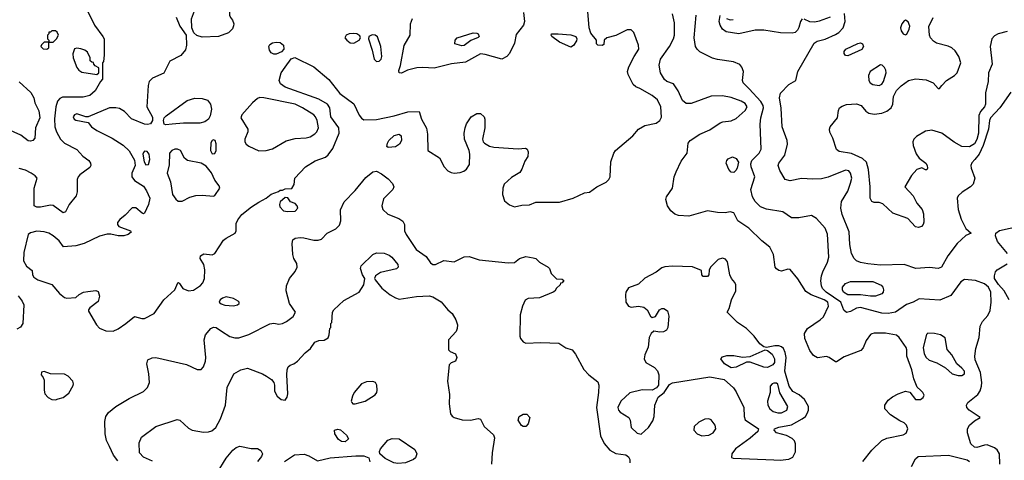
# Model space of a CAD drawing. Extents: x 1173029 to 1307123, y 522559 to 678521.
# Tile 260 of 623: x 1250048 to 1257903, y 582245 to 585759. Entities that reach past the tile are written whole.
import ezdxf

# ---------------------------------------------------------------- set-up
doc = ezdxf.new("R2010")
doc.units = 0

msp = doc.modelspace()

# ---------------------------------------------------------------- linework, layer by layer
at = {"layer": '0CON10XD'}
for points in [[(1251505, 585618.1), (1251461.7, 585631.7), (1251438.8, 585655), (1251421.2, 585695), (1251418.8, 585765), (1251458.7, 585871.3), (1251485, 585897.1), (1251575, 585923.1), (1251615, 585925.7), (1251685, 585916), (1251713.6, 585893.6), (1251720, 585875), (1251723.3, 585795), (1251730, 585775), (1251746.7, 585755), (1251756.1, 585726.1), (1251755, 585710), (1251746.7, 585685), (1251715, 585653.3), (1251635, 585624.4), (1251505, 585618.1)], [(1250591.4, 585825), (1250645, 585714.2), (1250712.9, 585625), (1250721.4, 585605), (1250721.2, 585475), (1250717.5, 585425), (1250710, 585415), (1250710, 585285), (1250693, 585267), (1250649.4, 585190.6), (1250607.5, 585155), (1250555, 585141.8), (1250388.6, 585141.4), (1250369.6, 585130.4), (1250351.2, 585108.8), (1250337.9, 585065), (1250327.4, 584967.4), (1250329.6, 584905), (1250342.3, 584865), (1250375.2, 584805.2), (1250405, 584772.9), (1250504.8, 584724.8), (1250551, 584671), (1250598.9, 584635), (1250614.4, 584615), (1250615.6, 584595), (1250609.2, 584580.8), (1250528.8, 584521.2), (1250514.3, 584505), (1250507, 584483), (1250505.6, 584385), (1250498.1, 584355), (1250443.9, 584286.1), (1250415, 584226), (1250395, 584218), (1250315, 584276), (1250295, 584280), (1250215, 584263.8), (1250183.9, 584263.9), (1250163.9, 584273.9), (1250163.8, 584415), (1250186.7, 584495), (1250172.7, 584512.7), (1250141.2, 584535), (1250095, 584557.9), (1250045, 584572.7)], [(1250795, 583274.4), (1250835, 583294.2), (1250895, 583335.6), (1250965, 583392.5), (1251022.5, 583375), (1251045, 583375.5), (1251120.8, 583415), (1251198.9, 583525), (1251286, 583605), (1251309.3, 583660.7), (1251315, 583663.3), (1251323.3, 583655), (1251348.8, 583615), (1251395, 583596.9), (1251435, 583601.1), (1251491.5, 583638.5), (1251509.2, 583660.8), (1251522.9, 583695), (1251525.4, 583765), (1251516.7, 583805), (1251488.1, 583855), (1251491.4, 583875), (1251517.6, 583892.4), (1251584.4, 583884.4), (1251605, 583893.3), (1251675, 583999.5), (1251695, 584016.5), (1251766, 584055), (1251774.2, 584075), (1251775.6, 584134.4), (1251788, 584162), (1251819.2, 584205), (1251898.6, 584265), (1251955, 584304.5), (1252015.5, 584334.5), (1252055, 584366), (1252111.7, 584388.3), (1252125, 584400), (1252145, 584400), (1252165, 584410), (1252218.3, 584411.7), (1252237, 584443), (1252244, 584495), (1252329.2, 584585), (1252405, 584633.3), (1252486.6, 584663.4), (1252509.3, 584680.7), (1252547.5, 584732.5), (1252596.6, 584855), (1252594.1, 584895), (1252529.7, 584985), (1252523.8, 585055), (1252503.5, 585085), (1252435, 585124.1), (1252165, 585221.8), (1252128.3, 585248.3), (1252119.5, 585275), (1252135.4, 585335), (1252165, 585378.9), (1252214.7, 585445.3), (1252243.6, 585456.4), (1252395, 585382.7), (1252515, 585282.2), (1252601.2, 585171.2), (1252715, 585088.7), (1252756.4, 584996.4), (1252775, 584972.9), (1252795, 584959.6), (1252895, 584962.7), (1253035, 584991.2), (1253145, 585024), (1253235, 585027.5), (1253254.3, 584965), (1253294.3, 584894.3), (1253300.8, 584845), (1253303.3, 584715), (1253396.7, 584656.7), (1253434.5, 584584.5), (1253463.1, 584553.1), (1253489.2, 584539.2), (1253515, 584533.8), (1253560.9, 584539.1), (1253590.6, 584549.4), (1253613.8, 584566.2), (1253635.5, 584605), (1253640, 584685), (1253634.5, 584715), (1253597.5, 584805), (1253595.4, 584854.6), (1253601.5, 584895), (1253612.6, 584927.4), (1253650.8, 584985), (1253695, 585011.9), (1253725, 585011.4), (1253752.9, 584985), (1253759.4, 584965), (1253758.6, 584895), (1253740, 584805), (1253746, 584785), (1253755.8, 584775), (1253795, 584750.9), (1253831.9, 584741.9), (1254025, 584728.1), (1254084, 584734), (1254096.7, 584725), (1254105.7, 584705.7), (1254101.7, 584668.3), (1254078.3, 584631.7), (1254054.3, 584565.7), (1254038.8, 584541.2), (1253970.9, 584499.1), (1253914.3, 584445.7), (1253902, 584415), (1253900, 584365), (1253915, 584313.3), (1253955, 584282), (1253995, 584266), (1254055, 584280), (1254115, 584282), (1254166.1, 584303.9), (1254355, 584303.5), (1254462.5, 584335), (1254555, 584376.7), (1254595, 584382.5), (1254652.5, 584425), (1254727.3, 584462.7), (1254748.8, 584485), (1254758, 584505), (1254764, 584625), (1254788.6, 584695), (1254802.5, 584715), (1254938.3, 584831.7), (1254984.2, 584885.8), (1255035, 584916), (1255126.4, 584933.6), (1255154.5, 584955.5), (1255168.5, 584981.5), (1255163.8, 585065), (1255135, 585118.5), (1255095, 585154.6), (1254995, 585209.5), (1254962.4, 585222.4), (1254942.4, 585242.4), (1254902.4, 585322.4), (1254897.1, 585345), (1254908.3, 585381.7), (1254950, 585465), (1254988.6, 585525), (1254985.7, 585555), (1254947.4, 585657.4), (1254925, 585679.2), (1254895, 585677.1), (1254805, 585631.9), (1254732.5, 585615), (1254710, 585595), (1254708.3, 585561.7), (1254695, 585552.5), (1254660, 585555), (1254650, 585565), (1254650, 585595), (1254605, 585650), (1254590.5, 585695), (1254581.1, 585825)], [(1254067.5, 585815), (1254076.2, 585745), (1254066.2, 585715), (1254009.4, 585640.6), (1253995, 585572.5), (1253955, 585490), (1253935, 585466.2), (1253895, 585443.8), (1253762.1, 585482.1), (1253725, 585485.9), (1253605, 585420.9), (1253494.3, 585405.7), (1253355, 585373.1), (1253265, 585378.5), (1253216, 585374), (1253143.3, 585355), (1253095, 585331.4), (1253076.7, 585335), (1253072.7, 585352.7), (1253086.5, 585393.5), (1253116.6, 585553.4), (1253164.4, 585635), (1253167.1, 585725), (1253182.7, 585767.3)], [(1255203.8, 584325), (1255208, 584345), (1255255.8, 584415), (1255269.4, 584505), (1255284.4, 584545), (1255325, 584630), (1255373.8, 584695), (1255382, 584775), (1255396, 584795), (1255475, 584846.7), (1255555, 584880.5), (1255635, 584936.4), (1255657.5, 584945), (1255725, 584951.5), (1255765, 584969.6), (1255836.4, 585035), (1255850.8, 585065), (1255835, 585090), (1255805, 585109.6), (1255725, 585138.5), (1255655, 585151.9), (1255565, 585148.9), (1255405, 585089.4), (1255365, 585090), (1255335.5, 585115.5), (1255301.5, 585191.5), (1255263.3, 585246.7), (1255210, 585265), (1255190.9, 585280.9), (1255161.4, 585335), (1255150, 585395), (1255161.1, 585445), (1255231.8, 585545), (1255264.5, 585605), (1255272.1, 585635), (1255271.9, 585735), (1255255.6, 585805)], [(1257795.9, 583585.9), (1257775.9, 583625.9), (1257745, 583652.5), (1257672.2, 583677.8), (1257585, 583687.5), (1257555, 583667.1), (1257475, 583558.8), (1257389.3, 583520.7), (1257225, 583532), (1257176, 583505), (1257123.4, 583486.6), (1257035, 583427.3), (1256975.4, 583415.4), (1256925, 583419.1), (1256755, 583463.4), (1256725, 583458.9), (1256675, 583430.5), (1256645, 583424.3), (1256623.3, 583443.3), (1256599.4, 583505), (1256480.7, 583585), (1256453.3, 583615), (1256444.6, 583635), (1256439.6, 583675), (1256443.5, 583715), (1256455, 583747.5), (1256491.5, 583825), (1256502.1, 583865), (1256492, 584048), (1256472.7, 584095), (1256405, 584172.5), (1256364.1, 584195.9), (1256265, 584178.8), (1256205, 584177.5), (1256137, 584227), (1256005, 584248.1), (1255958.8, 584265), (1255915, 584308), (1255894.3, 584345), (1255880, 584405), (1255912.5, 584505), (1255882.5, 584585), (1255881.2, 584608.8), (1255888.8, 584635), (1255948, 584695), (1255963.8, 584725), (1255956.2, 584926.2), (1255961.1, 584975), (1255982.7, 585055), (1255978.7, 585075), (1255961.1, 585105), (1255867, 585207), (1255818.5, 585255), (1255814.5, 585275), (1255823.1, 585345), (1255810.3, 585380.3), (1255792.4, 585402.4), (1255743.7, 585423.7), (1255615, 585440.4), (1255575, 585452.7), (1255475, 585503.1), (1255453, 585523), (1255440, 585545), (1255428.9, 585615), (1255445.8, 585795)], [(1256290, 585765), (1256276, 585745), (1256264.5, 585695.5), (1256253.6, 585676.4), (1256235, 585657.5), (1256209.3, 585650.7), (1256116.4, 585653.6), (1255985, 585676.2), (1255915.4, 585674.6), (1255785, 585647.1), (1255683.2, 585663.2), (1255654.5, 585684.5), (1255637.5, 585715), (1255629.2, 585745), (1255635, 585792.5)], [(1256122, 585052), (1256108.6, 585135), (1256117.9, 585172.1), (1256185, 585240.8), (1256240, 585275), (1256256.7, 585345), (1256387.3, 585572.7), (1256411.2, 585588.8), (1256475, 585604.5), (1256555, 585640), (1256582.1, 585657.9), (1256616.9, 585695), (1256634.2, 585745), (1256627, 585807)], [(1251297.9, 585777.9), (1251325, 585707.5), (1251376.2, 585635), (1251380, 585555), (1251370.3, 585519.7), (1251335, 585474.2), (1251245, 585429.2), (1251197, 585333), (1251108.2, 585291.8), (1251081.1, 585265), (1251072.9, 585235), (1251063.5, 585065), (1251107.7, 584982.3), (1251108, 584955), (1251092.5, 584927.5), (1251068.1, 584921.9), (1251045, 584924.5), (1250939.2, 584969.2), (1250885, 585025.8), (1250845, 585050), (1250816.4, 585056.4), (1250764.6, 585055.4), (1250595, 584984), (1250575, 584984), (1250505, 585007.8), (1250485, 585000.8), (1250474.5, 584985), (1250482.9, 584965), (1250495, 584957.8), (1250595, 584940), (1250621.2, 584905), (1250663.7, 584873.7), (1250785, 584812.9), (1250875, 584758.8), (1250922.2, 584712.2), (1250965, 584638.9), (1250968.5, 584595), (1250944.1, 584535), (1250941.8, 584505), (1250965, 584476), (1251035, 584430), (1251060.9, 584395), (1251085.4, 584335), (1251076.7, 584285), (1251045, 584216.2), (1251035, 584211.2), (1251025, 584216.2), (1250975, 584259.2), (1250945, 584258.1), (1250890.5, 584199.5), (1250846, 584165), (1250829.5, 584140.5), (1250828.8, 584125), (1250839.5, 584109.5), (1250932.5, 584075), (1250937.5, 584065), (1250914.2, 584045.8), (1250880, 584035), (1250835, 584034.4), (1250775, 584046.9), (1250745, 584046.9), (1250685, 584033.1), (1250563.8, 583975), (1250495, 583955.6), (1250398, 583948), (1250364.4, 583995), (1250315, 584035.6), (1250281.2, 584055), (1250245, 584065.5), (1250185, 584071.5), (1250135, 584058.6), (1250115.7, 584044.3), (1250082.7, 583902.7), (1250080, 583835), (1250101.7, 583791.7), (1250148.3, 583758.3), (1250150, 583725), (1250162.5, 583705), (1250192.5, 583685), (1250305, 583646), (1250365.5, 583575), (1250405, 583543.1), (1250425, 583538.6), (1250495, 583542.5), (1250523.9, 583566.1), (1250557.5, 583585), (1250592, 583592), (1250655, 583600), (1250675, 583591.2), (1250684.3, 583555), (1250675, 583510), (1250608.3, 583461.7), (1250596.7, 583445), (1250596.7, 583435), (1250661.5, 583325), (1250685, 583299.4), (1250735, 583276.5), (1250795, 583274.4)], [(1255687.5, 585767.5), (1255715, 585757.5), (1255739.3, 585760.7)], [(1256515, 585780), (1256425.8, 585745.8), (1256391.1, 585738.9), (1256351.7, 585741.7), (1256305, 585763.8)], [(1257925, 585664.7), (1257855, 585645.9), (1257825, 585630), (1257803.6, 585606.4), (1257790, 585545), (1257805.5, 585405), (1257775.6, 585334.4), (1257772.9, 585265), (1257751.5, 585175), (1257753.8, 585085), (1257745.4, 585065), (1257714.1, 585025.9), (1257700.7, 584995), (1257697.1, 584855), (1257685, 584804.4), (1257665, 584767.7), (1257625, 584744.7), (1257565, 584747.9), (1257503.2, 584783.2), (1257405, 584854.6), (1257325, 584877.3), (1257275, 584870.9), (1257201.9, 584828.1), (1257180.9, 584805), (1257172.9, 584785), (1257175, 584756.7), (1257198.9, 584688.9), (1257225, 584653.8), (1257276.2, 584615), (1257288.8, 584595), (1257291.2, 584575), (1257285, 584562.5), (1257275, 584560), (1257245, 584576.2), (1257205, 584564.2), (1257161.5, 584515), (1257108.8, 584425), (1257174.5, 584355), (1257205, 584296.2), (1257248, 584245), (1257259.5, 584209.5), (1257260, 584145), (1257255.9, 584124.1), (1257241.7, 584108.3), (1257217.5, 584102.5), (1257195, 584108), (1257133.2, 584173.2), (1257014.4, 584214.4), (1256935, 584291.2), (1256905, 584301.2), (1256865, 584300), (1256845, 584309.2), (1256832.9, 584335), (1256833.5, 584425), (1256819.4, 584565), (1256802.8, 584622.8), (1256772.9, 584652.9), (1256685, 584692.2), (1256585, 584707.5), (1256565, 584722.5), (1256535, 584813.3), (1256510.7, 584860.7), (1256507.1, 584885), (1256514.6, 584905.4), (1256573, 584977), (1256580, 585035), (1256588, 585055), (1256609.8, 585070.2), (1256645, 585082.9), (1256725, 585087.1), (1256760, 585075), (1256798.3, 585028.3), (1256822.7, 585012.7), (1256865, 585006.6), (1256925, 585013), (1256965, 585027.9), (1256999.6, 585055), (1257013.1, 585085), (1257019.6, 585145), (1257043.5, 585195), (1257079.1, 585230.9), (1257137.4, 585272.6), (1257195, 585287.5), (1257279.1, 585279.1), (1257336, 585255), (1257375, 585210), (1257385, 585210), (1257405.8, 585235), (1257441.1, 585275), (1257505.9, 585314.1), (1257525.6, 585335), (1257555.4, 585415), (1257540.4, 585465), (1257510.4, 585510.4), (1257483.1, 585535), (1257455, 585548.2), (1257361.5, 585571.5), (1257337, 585587), (1257314, 585614), (1257306.4, 585635), (1257300, 585705), (1257334.6, 585775)], [(1257115, 585638), (1257125, 585644.2), (1257145, 585683.8), (1257147.9, 585707.9), (1257135, 585742.5), (1257115, 585754.2), (1257105, 585750.8), (1257084.7, 585725.3), (1257074.5, 585694.5), (1257080, 585670), (1257096.2, 585645), (1257115, 585638)], [(1250315, 585580), (1250342.5, 585605), (1250357.5, 585635), (1250348.3, 585658.3), (1250335, 585670), (1250305, 585670), (1250295, 585660), (1250281.7, 585658.3), (1250280, 585645), (1250270, 585635), (1250270, 585605), (1250280, 585595), (1250280, 585580), (1250315, 585580)], [(1252715, 585572.5), (1252755.8, 585595), (1252768, 585615), (1252760.9, 585630.9), (1252738.8, 585645), (1252715, 585649.2), (1252676.7, 585645), (1252652.5, 585635), (1252643.1, 585615), (1252656.9, 585595), (1252685, 585574.4), (1252715, 585572.5)], [(1252895, 585426), (1252915, 585428.8), (1252931.2, 585445), (1252938, 585465), (1252930, 585545), (1252901.9, 585621.9), (1252885, 585635.5), (1252861.2, 585638.8), (1252833.8, 585625), (1252830.8, 585605), (1252860, 585515), (1252875, 585443.8), (1252895, 585426)], [(1253575, 585551.2), (1253520, 585565), (1253522.5, 585595), (1253537.5, 585615), (1253665, 585654.2), (1253695, 585652), (1253705.8, 585645), (1253712.5, 585625), (1253705, 585616), (1253648.5, 585591.5), (1253595, 585554), (1253575, 585551.2)], [(1254445, 585540), (1254355, 585578.9), (1254293.8, 585625), (1254287.5, 585635), (1254290, 585645), (1254342.8, 585647.2), (1254445, 585638.5), (1254483.8, 585625), (1254493.8, 585605), (1254489.5, 585590.5), (1254465, 585553.3), (1254445, 585540)], [(1250265, 585523.3), (1250280, 585535), (1250280, 585580), (1250245, 585580), (1250221.7, 585558.3), (1250217.5, 585545), (1250235, 585526.7), (1250265, 585523.3)], [(1252095, 585484.6), (1252075, 585484.6), (1252054.5, 585495), (1252040, 585515), (1252036.9, 585545), (1252045, 585560), (1252065, 585573.6), (1252095, 585580), (1252127.5, 585577.5), (1252152.5, 585555), (1252154.2, 585525), (1252137.2, 585502.8), (1252095, 585484.6)], [(1256655, 585471.2), (1256635, 585472.5), (1256625, 585490), (1256626.2, 585505), (1256638.8, 585525), (1256735, 585570), (1256755, 585574), (1256771.2, 585565), (1256779.2, 585545), (1256765, 585521.4), (1256655, 585471.2)], [(1250665, 585322.5), (1250680, 585335), (1250680, 585375), (1250651.7, 585391.7), (1250640, 585405), (1250638.3, 585418.3), (1250625, 585420), (1250611.7, 585431.7), (1250610, 585455), (1250589.5, 585499.5), (1250567.5, 585515), (1250535, 585525.8), (1250505, 585531.2), (1250485, 585526.2), (1250473.2, 585486.8), (1250476, 585455), (1250505, 585377.5), (1250521.2, 585355), (1250545, 585341.4), (1250665, 585322.5)], [(1256905, 585234.4), (1256925, 585245.8), (1256938.5, 585265), (1256960, 585335), (1256958.5, 585355), (1256947.5, 585377.5), (1256928.8, 585395), (1256915, 585398.6), (1256832, 585345), (1256820, 585315), (1256822, 585275), (1256833.8, 585255), (1256855, 585242.9), (1256905, 585234.4)], [(1250045, 585262.5), (1250137.6, 585177.6), (1250160, 585135), (1250170, 585095), (1250202.4, 585032.4), (1250208.8, 584975), (1250175.4, 584895), (1250169.2, 584815), (1250154.4, 584795.6), (1250135, 584789.4), (1250115, 584793.5), (1250056.6, 584836.6), (1249950.8, 584885)], [(1257955, 585180.8), (1257867.9, 585055), (1257793.5, 584975), (1257784.5, 584955), (1257776.4, 584885), (1257732.9, 584755), (1257702.8, 584685), (1257668, 584645), (1257643, 584617), (1257636.8, 584595), (1257638.5, 584575), (1257667.8, 584495), (1257654.3, 584445.7), (1257634, 584425), (1257565.5, 584384.5), (1257536, 584355), (1257525.8, 584335), (1257535.3, 584245), (1257558, 584168), (1257595, 584094), (1257637.5, 584055), (1257595, 584038.6), (1257527.5, 583975), (1257451.5, 583875), (1257402.9, 583785), (1257375, 583775.5), (1257305, 583781.3), (1257196.6, 583773.4), (1257105, 583807.1), (1256915, 583801.1), (1256815, 583810.7), (1256755, 583821.6), (1256724.8, 583834.8), (1256704.3, 583854.3), (1256685.2, 583895.2), (1256670, 583965), (1256665, 584066.2), (1256608.9, 584205), (1256600, 584255), (1256605, 584307.5), (1256655, 584390), (1256676.7, 584455), (1256685.6, 584495), (1256676.9, 584535), (1256662.1, 584552.1), (1256635, 584559.4), (1256497.4, 584502.6), (1256445, 584490.5), (1256375, 584486.9), (1256285, 584492.1), (1256194.3, 584474.3), (1256153.8, 584485), (1256112, 584555), (1256100, 584595), (1256104.2, 584615), (1256152.5, 584677.5), (1256173.6, 584765), (1256170.4, 584795), (1256131.8, 584905), (1256122, 585052)], [(1251215, 584920), (1251200, 584925), (1251196.7, 584955), (1251201.2, 584975), (1251217, 584993), (1251385, 585115.4), (1251445, 585133.3), (1251505, 585131.2), (1251545.8, 585115.8), (1251570.4, 585085), (1251577.5, 585045), (1251569.1, 584990.9), (1251553.8, 584965), (1251525, 584944.1), (1251485, 584933.3), (1251355, 584933.8), (1251265, 584924.3), (1251215, 584920)], [(1251955, 584713.8), (1252015, 584714.6), (1252065, 584728.2), (1252175, 584792), (1252245, 584812), (1252335, 584815.5), (1252364.6, 584825.4), (1252401.7, 584848.3), (1252420, 584865), (1252431.4, 584895), (1252420.5, 584955), (1252408.5, 584985), (1252395, 585000), (1252305.7, 585055.7), (1252245, 585085.3), (1251995, 585135.9), (1251965, 585137.2), (1251945, 585129.6), (1251905.6, 585094.4), (1251820.5, 584999.5), (1251812.2, 584975), (1251869.5, 584885), (1251868.5, 584865), (1251845.4, 584805), (1251845.4, 584785), (1251855.3, 584765.3), (1251875, 584750.4), (1251955, 584713.8)], [(1252988.3, 584738.3), (1252978.3, 584748.3), (1252981.2, 584775), (1252993.8, 584795), (1253036.7, 584835), (1253075.8, 584845.8), (1253091.7, 584831.7), (1253094.2, 584795), (1253078, 584765), (1253045, 584744), (1252988.3, 584738.3)], [(1251585, 584688.6), (1251605, 584690.6), (1251615.3, 584715), (1251615, 584770), (1251606.5, 584795), (1251595, 584801.4), (1251582.9, 584795), (1251573.9, 584776.1), (1251571.8, 584715), (1251585, 584688.6)], [(1251055, 584600), (1251075, 584604), (1251087.6, 584642.4), (1251081.9, 584685), (1251065, 584708.1), (1251045, 584710), (1251035, 584700.8), (1251031.9, 584685), (1251040.4, 584625), (1251055, 584600)], [(1251312.4, 584312.4), (1251345, 584312.5), (1251405.7, 584344.3), (1251453.5, 584356.5), (1251505, 584360.5), (1251595, 584351.2), (1251605, 584356.7), (1251645.8, 584415), (1251640.8, 584435), (1251605, 584478.8), (1251578.3, 584538.3), (1251535, 584591.8), (1251495, 584614.6), (1251386.2, 584636.2), (1251362.9, 584655), (1251331.4, 584715), (1251307.4, 584727.4), (1251285, 584725.6), (1251261.2, 584715), (1251244, 584695), (1251239.5, 584600.5), (1251226, 584535), (1251252.5, 584465), (1251268, 584365), (1251295, 584326.2), (1251312.4, 584312.4)], [(1255745, 584540), (1255725, 584543.8), (1255705, 584564), (1255684.2, 584615), (1255688.8, 584635), (1255700.3, 584649.7), (1255735, 584663.8), (1255765, 584651.2), (1255782.7, 584622.7), (1255770.8, 584575), (1255761.2, 584555), (1255745, 584540)], [(1250830.6, 582240.6), (1250795.6, 582285), (1250764.4, 582355), (1250741.9, 582401.9), (1250730.9, 582455), (1250727.9, 582555), (1250735, 582594), (1250756.9, 582625), (1250816.4, 582673.6), (1250921.7, 582738.3), (1251035, 582792.2), (1251068.9, 582825), (1251083.8, 582865), (1251078.5, 582935), (1251062.9, 583015), (1251070, 583045), (1251105, 583061.9), (1251135, 583063.5), (1251377.9, 583007.9), (1251465, 582968.8), (1251495, 582968.8), (1251515, 582990), (1251531.1, 583035), (1251533.3, 583065), (1251520.6, 583205), (1251531.4, 583245), (1251573.8, 583296.2), (1251595, 583305.7), (1251615, 583302.9), (1251658, 583275), (1251725, 583233.1), (1251765, 583222.2), (1251797.4, 583222.6), (1251875, 583246.9), (1252045, 583331.9), (1252075, 583338.1), (1252115, 583331.4), (1252145, 583335.8), (1252177.8, 583352.2), (1252228.9, 583391.1), (1252248, 583425), (1252202, 583495), (1252172.9, 583595), (1252178.1, 583635), (1252201.1, 583695), (1252245, 583750.8), (1252262.9, 583785), (1252259.2, 583815), (1252234.2, 583855), (1252227.5, 583885), (1252222, 583975), (1252228.3, 584001.7), (1252245, 584016.2), (1252285, 584020.8), (1252315, 584020), (1252395, 584001.1), (1252429.1, 584000.9), (1252455, 584008.6), (1252502.2, 584055), (1252570.2, 584089.8), (1252599.3, 584120.7), (1252609.6, 584155), (1252606.5, 584243.5), (1252635.5, 584305), (1252724.3, 584395.7), (1252810.5, 584499.5), (1252865, 584545.8), (1252895, 584550.8), (1252935, 584530), (1252988.5, 584488.5), (1253021.2, 584451.2), (1253033.6, 584425), (1253026.2, 584403.8), (1252949.8, 584330.2), (1252936.9, 584275), (1252944.3, 584245), (1252985, 584206.9), (1253073.1, 584173.1), (1253105, 584152.5), (1253118.1, 584125), (1253119.4, 584075), (1253131.5, 584045), (1253212.2, 583925), (1253291.2, 583871.2), (1253325, 583820), (1253345, 583806.7), (1253365, 583806.2), (1253432.3, 583837.7), (1253515, 583827.5), (1253595, 583868.6), (1253635, 583871.4), (1253715, 583842.5), (1253945, 583818.8), (1253995, 583823.3), (1254035, 583853.3), (1254085, 583870), (1254145, 583860), (1254165, 583853.3), (1254195.9, 583825.9), (1254263.3, 583785), (1254273.6, 583773.6), (1254287.5, 583735), (1254331.7, 583691.7), (1254375, 583690), (1254388.3, 583678.3), (1254375, 583660), (1254361.7, 583658.3), (1254360, 583645), (1254331.7, 583618.3), (1254316.4, 583593.6), (1254303.6, 583586.4), (1254195, 583541.2), (1254105, 583536.2), (1254079.5, 583520.5), (1254058.6, 583475), (1254040, 583405), (1254038.8, 583235), (1254043.8, 583215), (1254065, 583190), (1254085, 583180), (1254205, 583183.8), (1254349.3, 583179.3), (1254405, 583142.5), (1254455, 583126.7), (1254482.3, 583092.3), (1254549.7, 582969.7), (1254588, 582925), (1254661.2, 582871.2), (1254667.1, 582845), (1254665.7, 582785), (1254649.1, 582665), (1254680.6, 582440.6), (1254709.8, 582379.8), (1254756.2, 582325), (1254805, 582300), (1254885, 582288.8), (1254905, 582272.5), (1254915, 582250), (1254915.8, 582225)], [(1252185, 584228), (1252245, 584231.2), (1252267.5, 584255), (1252262.5, 584275), (1252245, 584292.5), (1252210, 584305), (1252188.3, 584338.3), (1252165, 584340), (1252127.5, 584305), (1252120, 584285), (1252123.3, 584265), (1252152.5, 584235), (1252185, 584228)], [(1256775, 582236), (1256845, 582325.8), (1256925, 582402.5), (1256965, 582421.9), (1257095, 582448.2), (1257118.9, 582461.1), (1257132.3, 582495), (1257122.5, 582525), (1257105, 582542.2), (1257068.7, 582558.7), (1256995, 582606.2), (1256948.8, 582655), (1256948.8, 582685), (1256975.8, 582724.2), (1257010.3, 582749.7), (1257056.2, 582775), (1257115, 582796.5), (1257148.5, 582788.5), (1257195, 582730), (1257235, 582729.2), (1257256, 582745), (1257262.5, 582765), (1257254.2, 582785), (1257233, 582803), (1257208, 582828), (1257181.5, 582895), (1257166, 582966), (1257126.2, 583075), (1257126.2, 583125), (1257120, 583145), (1257064.5, 583224.5), (1257042.2, 583242.2), (1256955, 583257.8), (1256865, 583258.8), (1256846.1, 583253.9), (1256835, 583247.5), (1256800.2, 583199.8), (1256777.6, 583142.4), (1256759.2, 583120.8), (1256625, 583069.1), (1256565, 583028.8), (1256555, 583028.8), (1256505, 583064.4), (1256485, 583071.5), (1256413, 583063), (1256380.2, 583080.2), (1256351.3, 583121.3), (1256312.2, 583215), (1256308.6, 583255), (1256334, 583295), (1256435, 583364.4), (1256459.8, 583390.2), (1256499.2, 583475), (1256494.2, 583505), (1256465.4, 583525), (1256362.2, 583565), (1256319.7, 583589.7), (1256255, 583690.8), (1256195, 583767.1), (1256175, 583768.6), (1256125, 583753.5), (1256105, 583757.8), (1256085, 583771.4), (1256075.4, 583785.4), (1256060.4, 583885), (1256033.3, 583943.3), (1255969.4, 583995), (1255865.4, 584095.4), (1255776.2, 584155), (1255745, 584218), (1255715, 584227.5), (1255675, 584218.6), (1255615, 584220), (1255535, 584233.1), (1255385, 584191.9), (1255304.2, 584195.8), (1255275, 584206.7), (1255242.9, 584235), (1255215.8, 584275), (1255203.8, 584325)], [(1257929.5, 583895), (1257849.7, 583989.7), (1257832.5, 584035), (1257834.2, 584055), (1257865, 584076.2), (1258035.3, 584114.7)], [(1251108.3, 582238.3), (1251035, 582268.5), (1251003.9, 582305), (1251000.8, 582385), (1251020.5, 582429.5), (1251135, 582513.6), (1251305, 582570.5), (1251325, 582565.6), (1251395, 582501.2), (1251425.3, 582485.3), (1251515, 582470), (1251555, 582470.9), (1251581.4, 582478.6), (1251612.9, 582505), (1251651.4, 582575), (1251689.2, 582685), (1251704, 582825), (1251756.1, 582933.9), (1251812.5, 582965), (1251865, 582980), (1251985, 582934.4), (1252016.2, 582916.2), (1252057.8, 582887.8), (1252075.8, 582865), (1252081.4, 582845), (1252080.6, 582795), (1252101.9, 582755), (1252135, 582728.9), (1252165.4, 582724.6), (1252181.7, 582748.3), (1252188.5, 582775), (1252179.6, 582925), (1252182.8, 582967.2), (1252190.7, 582989.3), (1252205.5, 583004.5), (1252235, 583014.5), (1252265, 583035.5), (1252327, 583103), (1252368, 583135), (1252403.9, 583186.1), (1252435, 583198.8), (1252477.5, 583202.5), (1252508.3, 583221.7), (1252517.5, 583245), (1252523, 583297), (1252530, 583305), (1252530, 583335), (1252537.5, 583342.5), (1252544, 583425), (1252553.8, 583445), (1252635, 583518), (1252755.3, 583584.7), (1252793.8, 583645), (1252802.5, 583695), (1252784.1, 583724.1), (1252766.7, 583775), (1252773.3, 583795), (1252865, 583886.7), (1252895, 583900), (1252955, 583896.2), (1252995, 583881.2), (1253016.2, 583865), (1253065, 583806.7), (1253067.1, 583785), (1253055, 583771.9), (1252927.9, 583742.1), (1252886.7, 583715), (1252880, 583695), (1252883.3, 583685), (1252938.1, 583618.1), (1253005, 583563.2), (1253045, 583539.6), (1253075, 583530), (1253215, 583551.9), (1253315, 583557.5), (1253345, 583548), (1253409.7, 583509.7), (1253464.6, 583444.6), (1253499.2, 583415), (1253528, 583365), (1253540, 583325), (1253538.8, 583295), (1253529.2, 583270.8), (1253470, 583205), (1253470, 583125), (1253481.7, 583111.7), (1253525, 583092.5), (1253536.2, 583065), (1253523.9, 583036.1), (1253489.3, 583020.7), (1253474.1, 583005.9), (1253460, 582875), (1253478.3, 582768.3), (1253473.3, 582695), (1253485.7, 582615.7), (1253497.1, 582597.1), (1253515, 582585.8), (1253577.3, 582567.3), (1253645, 582564), (1253705, 582577.5), (1253725, 582572.5), (1253754, 582515), (1253827, 582447), (1253837.1, 582425), (1253817.7, 582305), (1253812.3, 582215)], [(1256115, 582244.7), (1256185, 582254.2), (1256215, 582270.6), (1256236.7, 582313.3), (1256238.2, 582375), (1256229.3, 582399.3), (1256209.6, 582419.6), (1256165, 582441.8), (1256086.7, 582465), (1256066.2, 582485), (1256068.8, 582495), (1256105, 582510), (1256205, 582528.4), (1256291.4, 582575), (1256316, 582595), (1256331.3, 582618.7), (1256341.4, 582645), (1256341.4, 582675), (1256310, 582730), (1256265.9, 582765.9), (1256215, 582793.6), (1256185.8, 582835.8), (1256152.5, 582955), (1256161.4, 583065), (1256154.4, 583105), (1256141.5, 583135), (1256125, 583150.4), (1256103.1, 583156.9), (1256072.7, 583157.3), (1256005, 583143.3), (1255985, 583149.2), (1255952.4, 583172.4), (1255906.7, 583235), (1255845, 583295.6), (1255774.2, 583345), (1255692.5, 583425), (1255708.8, 583455), (1255727.1, 583525), (1255760, 583595), (1255760, 583645), (1255753.6, 583663.6), (1255726.7, 583695), (1255712.7, 583722.7), (1255695, 583827.5), (1255678.8, 583848.8), (1255655.9, 583855.9), (1255620, 583845), (1255560, 583785), (1255548.3, 583761.7), (1255547, 583723), (1255535, 583710), (1255501.7, 583711.7), (1255490, 583725), (1255488.3, 583758.3), (1255415, 583787.5), (1255255, 583792.9), (1255195, 583786.9), (1255170.7, 583779.3), (1255126.2, 583745), (1255035, 583698), (1254985, 583648.8), (1254905, 583620), (1254885, 583586.7), (1254882.2, 583565), (1254884.5, 583505), (1254905, 583472.9), (1254925, 583465.7), (1254985, 583473.1), (1255026.8, 583466.8), (1255053.4, 583443.4), (1255081.2, 583395), (1255095, 583382.5), (1255119.5, 583390.5), (1255152.5, 583445), (1255170, 583455), (1255186.1, 583456.1), (1255215.9, 583435.9), (1255225.6, 583395), (1255220, 583305), (1255207.2, 583282.8), (1255185, 583269.2), (1255155.9, 583265.9), (1255106.4, 583273.6), (1255085, 583256.7), (1255070.8, 583225), (1255062.7, 583147.3), (1255035.8, 583085), (1255030.8, 583055), (1255044.3, 583024.3), (1255112, 582985), (1255137.4, 582957.4), (1255147.1, 582925), (1255144, 582845), (1255127.7, 582822.3), (1255095, 582803.8), (1255015, 582806.9), (1254915, 582783.1), (1254845, 582717.1), (1254820.6, 582665), (1254824.4, 582645), (1254837.4, 582627.4), (1254908, 582585), (1254918, 582565), (1254926, 582505), (1254975, 582461.1), (1255005, 582453.6), (1255065.6, 582505), (1255099.5, 582560.5), (1255109.6, 582595), (1255115.4, 582684.6), (1255141.9, 582748.1), (1255188.8, 582785), (1255231.3, 582848.7), (1255256.7, 582863.3), (1255555, 582910), (1255669.3, 582889.3), (1255742.3, 582822.3), (1255765, 582790), (1255824.5, 582665), (1255827.1, 582595), (1255836.9, 582566.9), (1255943.3, 582495), (1255936.7, 582475), (1255875, 582421.2), (1255759.2, 582335), (1255729.2, 582295), (1255727.5, 582267.5), (1255741.2, 582261.2), (1256065, 582247.6), (1256115, 582244.7)], [(1257941.5, 583525), (1257901.8, 583595), (1257857, 583647), (1257825.9, 583695), (1257823.4, 583716.6), (1257832.1, 583747.9), (1257846, 583765), (1257925, 583812.5)], [(1256835, 583553.5), (1256755, 583565.3), (1256655, 583565.3), (1256620.4, 583585), (1256611.2, 583605), (1256612.7, 583625), (1256635, 583654.4), (1256675, 583671.9), (1256855, 583671.4), (1256920.3, 583640.3), (1256934, 583625), (1256940, 583605), (1256936, 583585), (1256925, 583572), (1256875, 583554.6), (1256835, 583553.5)], [(1257868.1, 582215), (1257864.3, 582295), (1257845, 582328), (1257825, 582342.9), (1257765, 582366.7), (1257745, 582366.5), (1257685, 582346.9), (1257665, 582350), (1257635, 582376.2), (1257608.2, 582465), (1257609.6, 582495), (1257625.8, 582524.2), (1257665, 582558.9), (1257710, 582585), (1257621.4, 582645), (1257604.4, 582665), (1257601.4, 582685), (1257612, 582705), (1257691.2, 582768.8), (1257710.5, 582799.5), (1257722, 582835), (1257724.2, 582865), (1257712.5, 582945), (1257670.4, 583045), (1257666.8, 583075), (1257676.9, 583135), (1257702.9, 583225), (1257710.4, 583315), (1257729.4, 583350.6), (1257771.8, 583398.2), (1257789.3, 583440.7), (1257799.3, 583505), (1257795.9, 583585.9)], [(1250035, 583556.7), (1250068.5, 583515), (1250081.1, 583485), (1250074.5, 583335.5), (1250055, 583307.1), (1250025, 583291.1)], [(1251755, 583477.1), (1251785, 583484.2), (1251800, 583495), (1251800, 583505), (1251791.2, 583515), (1251755, 583535.7), (1251695, 583547.5), (1251665, 583538), (1251648.8, 583525), (1251638.8, 583505), (1251655, 583491.9), (1251685, 583482.2), (1251755, 583477.1)], [(1257565, 582921.8), (1257584.3, 582935), (1257584.4, 582955), (1257565, 582979.4), (1257523.8, 583013.8), (1257484.2, 583085), (1257447.3, 583127.3), (1257431.7, 583221.7), (1257395, 583245.8), (1257345, 583256.7), (1257292.5, 583257.5), (1257282.5, 583247.5), (1257254.3, 583145), (1257262.7, 583092.7), (1257278.8, 583065), (1257303.6, 583043.6), (1257365, 583020.8), (1257433.2, 582983.2), (1257486.2, 582935), (1257535, 582921.8), (1257565, 582921.8)], [(1255725, 582982), (1255672, 583015), (1255642.5, 583055), (1255655, 583070), (1255690.3, 583079.7), (1255745, 583080), (1255815, 583067.1), (1255875, 583072), (1255996.4, 583126.4), (1256015, 583120), (1256051.8, 583091.8), (1256070.6, 583055), (1256068.9, 583025), (1256056.9, 583005), (1256015, 582983.8), (1255985, 582986.2), (1255875, 583026), (1255845, 583026.2), (1255765, 582987.5), (1255725, 582982)], [(1250333.9, 582726.1), (1250355, 582733.8), (1250395.7, 582744.3), (1250439.3, 582780.7), (1250475, 582840), (1250478.5, 582855), (1250471.9, 582875), (1250435.3, 582915.3), (1250405, 582932.2), (1250295, 582933.8), (1250245, 582953.3), (1250221.7, 582948.3), (1250220, 582925), (1250236.1, 582906.1), (1250243.3, 582885), (1250243.8, 582805), (1250250, 582775), (1250275, 582746.7), (1250305, 582728.8), (1250333.9, 582726.1)], [(1252725, 582694), (1252805, 582715.5), (1252885, 582767.1), (1252896.5, 582785), (1252898.9, 582805), (1252897.8, 582845), (1252885.7, 582865), (1252865, 582872.5), (1252815, 582871.2), (1252774.4, 582855), (1252717.1, 582785), (1252704.2, 582755), (1252693.8, 582715), (1252696.7, 582705), (1252706.1, 582696.1), (1252725, 582694)], [(1256125, 582623.2), (1256168.5, 582645), (1256175.4, 582675), (1256112.6, 582782.6), (1256095, 582852), (1256085, 582858.9), (1256065, 582860), (1256051.2, 582855), (1256036.2, 582835), (1256036.2, 582785), (1256013.1, 582715), (1256016.4, 582685), (1256032.7, 582655), (1256058.9, 582635), (1256095, 582623.2), (1256125, 582623.2)], [(1254065, 582512.9), (1254050.9, 582520.9), (1254023.8, 582565), (1254033.8, 582595), (1254065, 582612.9), (1254095, 582612.5), (1254117.5, 582585), (1254105, 582536.7), (1254085, 582514.2), (1254065, 582512.9)], [(1255491.1, 582441.1), (1255545, 582444.7), (1255581.5, 582465), (1255601.2, 582495), (1255597.1, 582525), (1255565, 582567.8), (1255545, 582576.5), (1255515, 582573.3), (1255465, 582548.9), (1255429.1, 582515), (1255425.5, 582485), (1255452.9, 582455), (1255491.1, 582441.1)], [(1252645, 582391.2), (1252615, 582394), (1252590.3, 582410.3), (1252563.3, 582455), (1252560, 582485), (1252585, 582493.3), (1252607.7, 582487.7), (1252655.9, 582445.9), (1252672.5, 582415), (1252645, 582391.2)], [(1253065, 582220), (1253032.5, 582225), (1252965, 582258.8), (1252922.5, 582295), (1252917.5, 582315), (1252926.7, 582335), (1252984.2, 582405.8), (1253020.5, 582419.5), (1253075, 582416), (1253201.7, 582331.7), (1253216.2, 582295), (1253206.1, 582263.9), (1253189.5, 582250.5), (1253125, 582224.2), (1253065, 582220)], [(1251624, 582146), (1251695, 582262), (1251748, 582325), (1251775, 582348), (1251805, 582357.5), (1251895, 582340), (1251945, 582337.8), (1251971.7, 582321.7), (1251984.4, 582295), (1251977.1, 582275), (1251944.2, 582235)], [(1252160.8, 582235), (1252241.7, 582288.3), (1252316.9, 582293.1), (1252355, 582281.5), (1252425, 582239.4), (1252524.7, 582265.3), (1252730.9, 582280.9), (1252795, 582280), (1252833.3, 582265), (1252841.7, 582231.7)], [(1257162.5, 582195), (1257195, 582257.5), (1257215, 582275.6), (1257456.8, 582286.8), (1257607.2, 582247.2), (1257626, 582235)]]:
    msp.add_lwpolyline(points, dxfattribs=at)

doc.saveas('drawing.dxf')
